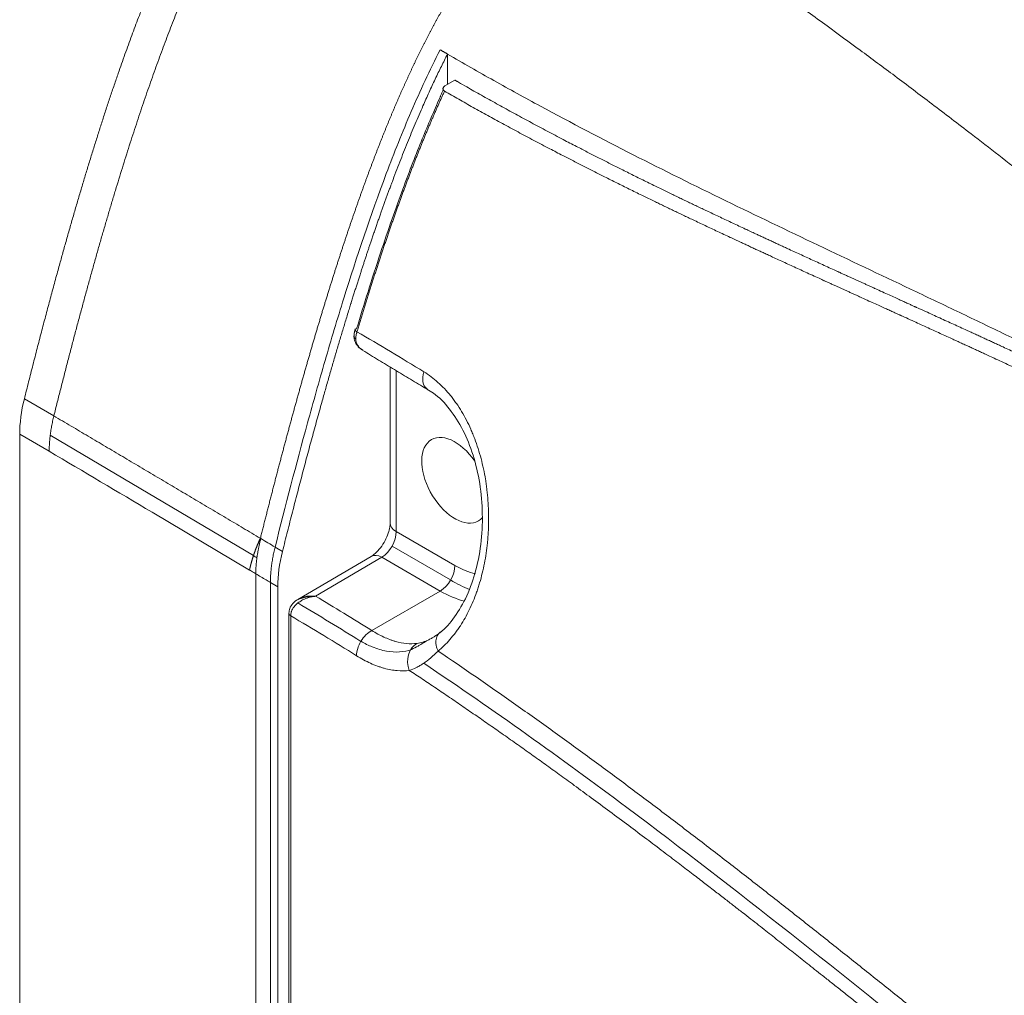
# Model space of a CAD drawing. Header units: millimetres. Extents: x 5437 to 18441, y -4466 to 3128.
# Tile 473 of 497: x 15628.91 to 15636.46, y -601.58 to -594.1. Entities that reach past the tile are written whole.
import ezdxf

# ---------------------------------------------------------------- set-up
doc = ezdxf.new("R2010")
doc.units = ezdxf.units.MM
doc.layers.add('1轮廓实线层', color=7, linetype='Continuous', lineweight=18)

# ---------------------------------------------------------------- blocks, each defined once
blk = doc.blocks.new('MR07S-930-Z')
at = {"layer": '1轮廓实线层'}
for p, q in [((7484.343, -5626.53), (7484.343, -5625.073)), ((7484.696, -5626.324), (7484.215, -5626.602)), ((7481.593, -5640.074), (7481.593, -5647.559)), ((7481.886, -5640.251), (7481.886, -5647.967)), ((7483.35, -5641.109), (7483.363, -5641.118)), ((7464.059, -5641.602), (7465.473, -5642.418)), ((7463.836, -5683.223), (7463.836, -5643.297)), ((7463.836, -5643.297), (7465.251, -5644.114)), ((7475.04, -5649.119), (7465.3, -5643.343)), ((7470.182, -5647.036), (7474.853, -5649.808)), ((7481.886, -5647.967), (7484.696, -5649.589)), ((7476.432, -5648.915), (7476.078, -5648.711)), ((7481.683, -5648.666), (7484.489, -5650.286)), ((7480.685, -5649.153), (7477.175, -5651.215)), ((7481.191, -5649.199), (7478.019, -5651.063)), ((7483.989, -5650.814), (7481.191, -5649.199)), ((7475.15, -5689.599), (7475.15, -5649.985)), ((7475.855, -5650.406), (7475.855, -5689.997)), ((7476.209, -5650.61), (7475.855, -5650.406)), ((7476.209, -5650.61), (7476.209, -5690.201)), ((7480.713, -5652.706), (7483.989, -5650.814)), ((7476.74, -5651.878), (7476.74, -5689.437)), ((7476.825, -5689.557), (7476.825, -5651.999))]:
    blk.add_line(p, q, dxfattribs=at)
for centre, major_axis, ratio, start_param, end_param in [((7480.159, -5638.614), (0.3, 0), 0.57735, 3.143562, 3.920136), ((7483.881, -5640.262), (-0.523, -0.852), 0.594563, 5.110785, 6.266677), ((7468.08, -5640.847), (-3.001, -5.197), 0.57735, 5.172281, 5.497785), ((7484.696, -5645.507), (1.125, -1.949), 0.57735, 1.712069, 6.283185), ((7482.593, -5647.559), (-1, 0), 0.57735, 0.000019, 0.785398), ((7484.696, -5645.507), (1.125, -1.949), 0.57735, 0, 0.200178), ((7481.191, -5648.382), (0.487, 0.873), 0.567188, 3.918564, 5.48936), ((7480.452, -5648.16), (3.001, 5.197), 0.57735, 2.030736, 2.356192), ((7481.191, -5650.015), (-0.507, 0.862), 0.582367, 5.493386, 6.283179), ((7483.989, -5649.998), (0.5, 0.866), 0.57735, 3.926991, 5.497787), ((7484.696, -5645.507), (2.5, -4.33), 0.57735, 5.497787, 5.779352), ((7484.696, -5645.507), (3, -5.196), 0.57735, 5.449534, 5.662772), ((7483.989, -5645.915), (-3, 5.196), 0.57735, 2.356194, 2.635551), ((7477.04, -5651.878), (0.3, 0), 0.57735, 3.144511, 3.913671), ((7480.713, -5653.522), (-0.528, -0.849), 0.598397, 3.94627, 5.517067), ((7483.255, -5654.233), (0.135, -0.991), 0.82329, 3.455961, 4.997165)]:
    blk.add_ellipse(centre, major_axis=major_axis, ratio=ratio, start_param=start_param, end_param=end_param, dxfattribs=at)
for points, degree, knots in [([(7464.059, -5641.602), (7465.024, -5637.745), (7465.941, -5634.47), (7466.909, -5631.015), (7467.845, -5628.13), (7468.846, -5625.048), (7469.837, -5622.538), (7470.899, -5619.85), (7471.986, -5617.732), (7472.917, -5615.916), (7473.896, -5614.462), (7474.747, -5613.197), (7475.66, -5612.168), (7476.539, -5611.178), (7477.505, -5610.375), (7478.547, -5609.508), (7479.746, -5608.815)], 2, [0, 0, 0, 0.125, 0.125, 0.25, 0.25, 0.375, 0.375, 0.5, 0.5, 0.625, 0.625, 0.75, 0.75, 0.875, 0.875, 1, 1, 1]), ([(7475.373, -5648.288), (7475.392, -5648.212), (7475.43, -5648.059), (7475.488, -5647.831), (7475.545, -5647.603), (7475.602, -5647.376), (7475.66, -5647.15), (7475.717, -5646.925), (7475.774, -5646.701), (7475.832, -5646.477), (7475.889, -5646.254), (7475.946, -5646.032), (7476.003, -5645.811), (7476.06, -5645.591), (7476.117, -5645.372), (7476.174, -5645.153), (7476.231, -5644.935), (7476.288, -5644.719), (7476.345, -5644.503), (7476.402, -5644.287), (7476.459, -5644.073), (7476.516, -5643.859), (7476.573, -5643.647), (7476.63, -5643.435), (7476.687, -5643.224), (7476.744, -5643.013), (7476.8, -5642.804), (7476.857, -5642.596), (7476.914, -5642.388), (7476.971, -5642.181), (7477.027, -5641.975), (7477.084, -5641.77), (7477.141, -5641.565), (7477.197, -5641.362), (7477.254, -5641.159), (7477.311, -5640.957), (7477.367, -5640.756), (7477.424, -5640.556), (7477.48, -5640.357), (7477.537, -5640.158), (7477.594, -5639.961), (7477.65, -5639.764), (7477.707, -5639.568), (7477.763, -5639.373), (7477.82, -5639.179), (7477.876, -5638.985), (7477.933, -5638.793), (7477.989, -5638.601), (7478.046, -5638.41), (7478.102, -5638.22), (7478.159, -5638.031), (7478.215, -5637.842), (7478.272, -5637.655), (7478.328, -5637.468), (7478.384, -5637.282), (7478.441, -5637.097), (7478.497, -5636.913), (7478.554, -5636.73), (7478.61, -5636.547), (7478.667, -5636.366), (7478.723, -5636.185), (7478.78, -5636.005), (7478.836, -5635.826), (7478.892, -5635.647), (7478.949, -5635.47), (7479.005, -5635.293), (7479.062, -5635.118), (7479.118, -5634.943), (7479.175, -5634.768), (7479.231, -5634.595), (7479.288, -5634.423), (7479.344, -5634.251), (7479.401, -5634.08), (7479.457, -5633.91), (7479.514, -5633.741), (7479.57, -5633.573), (7479.627, -5633.406), (7479.683, -5633.239), (7479.74, -5633.073), (7479.797, -5632.908), (7479.853, -5632.744), (7479.91, -5632.581), (7479.966, -5632.419), (7480.023, -5632.257), (7480.08, -5632.096), (7480.137, -5631.936), (7480.193, -5631.777), (7480.25, -5631.619), (7480.307, -5631.461), (7480.364, -5631.305), (7480.42, -5631.149), (7480.477, -5630.994), (7480.534, -5630.84), (7480.591, -5630.686), (7480.648, -5630.534), (7480.705, -5630.382), (7480.762, -5630.231), (7480.819, -5630.081), (7480.876, -5629.932), (7480.933, -5629.783), (7480.99, -5629.636), (7481.047, -5629.489), (7481.105, -5629.343), (7481.162, -5629.198), (7481.219, -5629.053), (7481.276, -5628.91), (7481.334, -5628.767), (7481.391, -5628.625), (7481.449, -5628.484), (7481.506, -5628.344), (7481.564, -5628.204), (7481.621, -5628.066), (7481.679, -5627.928), (7481.736, -5627.791), (7481.794, -5627.654), (7481.852, -5627.519), (7481.91, -5627.384), (7481.968, -5627.25), (7482.025, -5627.117), (7482.083, -5626.985), (7482.141, -5626.853), (7482.2, -5626.723), (7482.258, -5626.593), (7482.316, -5626.463), (7482.374, -5626.335), (7482.432, -5626.208), (7482.491, -5626.081), (7482.549, -5625.955), (7482.608, -5625.83), (7482.666, -5625.705), (7482.725, -5625.581), (7482.784, -5625.459), (7482.842, -5625.337), (7482.903, -5625.212), (7482.964, -5625.086), (7483.028, -5624.958), (7483.091, -5624.83), (7483.155, -5624.703), (7483.219, -5624.576), (7483.283, -5624.451), (7483.347, -5624.326), (7483.411, -5624.202), (7483.476, -5624.078), (7483.541, -5623.955), (7483.606, -5623.833), (7483.671, -5623.712), (7483.736, -5623.591), (7483.802, -5623.472), (7483.867, -5623.352), (7483.933, -5623.234), (7483.999, -5623.116), (7484.066, -5622.999), (7484.132, -5622.883), (7484.199, -5622.768), (7484.266, -5622.653), (7484.333, -5622.539), (7484.4, -5622.426), (7484.468, -5622.313), (7484.536, -5622.202), (7484.604, -5622.091), (7484.672, -5621.98), (7484.74, -5621.871), (7484.809, -5621.762), (7484.878, -5621.654), (7484.947, -5621.547), (7485.016, -5621.44), (7485.086, -5621.334), (7485.155, -5621.229), (7485.225, -5621.125), (7485.296, -5621.022), (7485.366, -5620.919), (7485.437, -5620.817), (7485.508, -5620.715), (7485.579, -5620.615), (7485.65, -5620.515), (7485.722, -5620.416), (7485.794, -5620.318), (7485.866, -5620.22), (7485.939, -5620.123), (7486.012, -5620.027), (7486.085, -5619.932), (7486.158, -5619.837), (7486.231, -5619.743), (7486.305, -5619.65), (7486.379, -5619.558), (7486.454, -5619.466), (7486.528, -5619.375), (7486.603, -5619.285), (7486.678, -5619.196), (7486.754, -5619.107), (7486.83, -5619.019), (7486.906, -5618.932), (7486.982, -5618.846), (7487.059, -5618.76), (7487.136, -5618.675), (7487.213, -5618.591), (7487.291, -5618.507), (7487.368, -5618.424), (7487.447, -5618.342), (7487.525, -5618.261), (7487.604, -5618.18), (7487.683, -5618.1), (7487.763, -5618.021), (7487.843, -5617.942), (7487.923, -5617.864), (7488.003, -5617.787), (7488.084, -5617.711), (7488.165, -5617.635), (7488.247, -5617.56), (7488.329, -5617.486), (7488.411, -5617.412), (7488.493, -5617.339), (7488.576, -5617.267), (7488.66, -5617.195), (7488.743, -5617.124), (7488.827, -5617.054), (7488.912, -5616.984), (7488.997, -5616.915), (7489.082, -5616.847), (7489.167, -5616.779), (7489.253, -5616.712), (7489.34, -5616.646), (7489.426, -5616.58), (7489.514, -5616.515), (7489.601, -5616.451), (7489.689, -5616.387), (7489.777, -5616.324), (7489.866, -5616.261), (7489.955, -5616.199), (7490.045, -5616.138), (7490.135, -5616.077), (7490.226, -5616.017), (7490.317, -5615.957), (7490.408, -5615.898), (7490.5, -5615.84), (7490.592, -5615.782), (7490.685, -5615.725), (7490.778, -5615.668), (7490.872, -5615.612), (7490.966, -5615.556), (7491.029, -5615.52), (7491.06, -5615.502)], 3, [0, 0, 0, 0, 0.006506, 0.012988, 0.019445, 0.025878, 0.032287, 0.038671, 0.045031, 0.051366, 0.057677, 0.063963, 0.070225, 0.076462, 0.082674, 0.088863, 0.095026, 0.101165, 0.10728, 0.11337, 0.119435, 0.125476, 0.131492, 0.137484, 0.143451, 0.149393, 0.155311, 0.161205, 0.167074, 0.172918, 0.178738, 0.184533, 0.190303, 0.196049, 0.20177, 0.207467, 0.21314, 0.218787, 0.224411, 0.230009, 0.235584, 0.241133, 0.246658, 0.252159, 0.257635, 0.263087, 0.268515, 0.273918, 0.279296, 0.28465, 0.28998, 0.295285, 0.300566, 0.305823, 0.311055, 0.316264, 0.321448, 0.326607, 0.331743, 0.336854, 0.341941, 0.347004, 0.352043, 0.357058, 0.362049, 0.367015, 0.371958, 0.376877, 0.381772, 0.386643, 0.39149, 0.396314, 0.401114, 0.40589, 0.410642, 0.415371, 0.420076, 0.424757, 0.429415, 0.43405, 0.438661, 0.443249, 0.447813, 0.452355, 0.456873, 0.461368, 0.465839, 0.470288, 0.474714, 0.479117, 0.483497, 0.487854, 0.492188, 0.4965, 0.500789, 0.505056, 0.5093, 0.513522, 0.517721, 0.521899, 0.526054, 0.530186, 0.534297, 0.538386, 0.542453, 0.546499, 0.550522, 0.554524, 0.558505, 0.562464, 0.566402, 0.570318, 0.574214, 0.578088, 0.581941, 0.585774, 0.589585, 0.593376, 0.597147, 0.600897, 0.604627, 0.608336, 0.612026, 0.615695, 0.619345, 0.622975, 0.626585, 0.630176, 0.633747, 0.637299, 0.640832, 0.644346, 0.647842, 0.651318, 0.655024, 0.658714, 0.662388, 0.666046, 0.669688, 0.673315, 0.676926, 0.680522, 0.684103, 0.687668, 0.691218, 0.694754, 0.698274, 0.70178, 0.705271, 0.708747, 0.71221, 0.715658, 0.719092, 0.722512, 0.725919, 0.729312, 0.732692, 0.736058, 0.739412, 0.742753, 0.746082, 0.749398, 0.752702, 0.755994, 0.759275, 0.762544, 0.765802, 0.76905, 0.772286, 0.775512, 0.778728, 0.781934, 0.785131, 0.788318, 0.791497, 0.794667, 0.797828, 0.800981, 0.804127, 0.807265, 0.810396, 0.81352, 0.816638, 0.81975, 0.822856, 0.825957, 0.829052, 0.832144, 0.83523, 0.838313, 0.841393, 0.844469, 0.847543, 0.850614, 0.853683, 0.856751, 0.859817, 0.862883, 0.865949, 0.869015, 0.872081, 0.875148, 0.878216, 0.881286, 0.884359, 0.887434, 0.890512, 0.893593, 0.896678, 0.899768, 0.902863, 0.905962, 0.909068, 0.912179, 0.915297, 0.918421, 0.921553, 0.924693, 0.927841, 0.930998, 0.934163, 0.937338, 0.940523, 0.943718, 0.946924, 0.950141, 0.95337, 0.95661, 0.959863, 0.963129, 0.966407, 0.9697, 0.973006, 0.976326, 0.979661, 0.983011, 0.986376, 0.989758, 0.993155, 0.996569, 1, 1, 1, 1]), ([(7556.114, -5662.764), (7556.113, -5662.764), (7556.11, -5662.766), (7556.106, -5662.767), (7556.102, -5662.768), (7556.097, -5662.77), (7556.093, -5662.771), (7556.088, -5662.772), (7556.084, -5662.773), (7556.079, -5662.773), (7556.074, -5662.774), (7556.069, -5662.775), (7556.063, -5662.775), (7556.058, -5662.775), (7556.053, -5662.775), (7556.038, -5662.775), (7556.012, -5662.773), (7555.973, -5662.768), (7555.928, -5662.758), (7555.878, -5662.745), (7555.821, -5662.729), (7555.737, -5662.702), (7555.622, -5662.661), (7555.471, -5662.603), (7555.302, -5662.532), (7555.112, -5662.449), (7554.903, -5662.353), (7554.675, -5662.245), (7554.34, -5662.081), (7553.884, -5661.85), (7553.291, -5661.537), (7552.627, -5661.175), (7551.89, -5660.76), (7551.078, -5660.29), (7550.184, -5659.76), (7549.127, -5659.116), (7547.895, -5658.345), (7546.477, -5657.43), (7544.924, -5656.4), (7543.408, -5655.364), (7541.951, -5654.346), (7540.585, -5653.372), (7539.165, -5652.341), (7537.701, -5651.259), (7536.198, -5650.13), (7534.664, -5648.96), (7533.173, -5647.808), (7531.726, -5646.677), (7530.327, -5645.574), (7528.898, -5644.438), (7527.447, -5643.277), (7525.982, -5642.1), (7524.493, -5640.899), (7522.967, -5639.666), (7521.391, -5638.391), (7519.777, -5637.087), (7518.14, -5635.768), (7516.489, -5634.444), (7514.928, -5633.199), (7513.465, -5632.041), (7512.111, -5630.976), (7510.772, -5629.931), (7509.258, -5628.76), (7507.6, -5627.491), (7505.824, -5626.152), (7504.153, -5624.909), (7502.46, -5623.667), (7500.773, -5622.447), (7499.118, -5621.269), (7497.638, -5620.229), (7496.323, -5619.315), (7495.289, -5618.601), (7494.501, -5618.058), (7493.925, -5617.661), (7493.402, -5617.3), (7492.932, -5616.975), (7492.516, -5616.683), (7492.152, -5616.426), (7491.841, -5616.201), (7491.582, -5616.008), (7491.375, -5615.848), (7491.247, -5615.742), (7491.18, -5615.681), (7491.153, -5615.656), (7491.13, -5615.634), (7491.11, -5615.612), (7491.092, -5615.593), (7491.078, -5615.576), (7491.066, -5615.56), (7491.058, -5615.548), (7491.054, -5615.539), (7491.052, -5615.534), (7491.051, -5615.529), (7491.051, -5615.524), (7491.051, -5615.519), (7491.052, -5615.515), (7491.054, -5615.51), (7491.057, -5615.506), (7491.059, -5615.503), (7491.06, -5615.502)], 3, [0, 0, 0, 0, 0.000047, 0.000094, 0.000142, 0.000189, 0.000236, 0.000284, 0.000332, 0.000381, 0.000431, 0.000481, 0.000533, 0.000585, 0.000638, 0.000693, 0.001012, 0.001397, 0.001854, 0.002385, 0.002993, 0.003679, 0.005149, 0.006881, 0.008881, 0.01115, 0.013693, 0.016513, 0.019612, 0.026246, 0.03389, 0.042571, 0.052336, 0.063255, 0.07542, 0.088939, 0.107127, 0.127258, 0.149634, 0.174619, 0.194275, 0.2149, 0.236576, 0.259387, 0.28276, 0.30695, 0.331943, 0.353892, 0.376447, 0.399605, 0.423304, 0.447306, 0.471353, 0.49638, 0.522349, 0.548913, 0.575759, 0.602752, 0.629775, 0.651968, 0.673832, 0.695309, 0.716421, 0.746363, 0.774198, 0.800195, 0.824531, 0.852717, 0.877763, 0.899988, 0.919633, 0.936893, 0.946293, 0.954881, 0.96268, 0.969707, 0.975972, 0.981486, 0.986258, 0.990298, 0.993614, 0.996215, 0.99673, 0.997206, 0.997644, 0.998043, 0.998404, 0.998727, 0.999014, 0.999264, 0.999355, 0.999443, 0.999528, 0.999609, 0.999689, 0.999767, 0.999845, 0.999922, 1, 1, 1, 1]), ([(7483.989, -5624.869), (7483.485, -5625.853), (7483.029, -5626.841), (7482.178, -5628.82), (7481.783, -5629.812), (7480.661, -5632.791), (7479.996, -5634.783), (7479.063, -5637.775), (7478.764, -5638.774), (7478.185, -5640.767), (7477.906, -5641.763), (7477.088, -5644.745), (7476.573, -5646.729), (7476.078, -5648.711)], 3, [0, 0, 0, 0, 0.125, 0.125, 0.25, 0.25, 0.5, 0.5, 0.625, 0.625, 0.75, 0.75, 1, 1, 1, 1]), ([(7484.343, -5625.073), (7483.039, -5627.62), (7481.762, -5631.009), (7481.226, -5632.433), (7480.698, -5633.992), (7480.222, -5635.396), (7479.728, -5636.982), (7478.145, -5642.062), (7476.432, -5648.915)], 2, [0, 0, 0, 0.25, 0.25, 0.375, 0.375, 0.5, 0.5, 1, 1, 1]), ([(7555.406, -5663.196), (7554.665, -5662.746), (7553.924, -5662.296), (7552.442, -5661.399), (7551.701, -5660.951), (7549.477, -5659.61), (7547.995, -5658.72), (7545.03, -5656.949), (7543.548, -5656.068), (7540.582, -5654.321), (7539.1, -5653.454), (7536.876, -5652.167), (7536.134, -5651.74), (7534.651, -5650.892), (7533.91, -5650.471), (7531.687, -5649.216), (7530.205, -5648.39), (7527.983, -5647.172), (7527.243, -5646.769), (7525.762, -5645.969), (7525.022, -5645.573), (7522.801, -5644.395), (7521.321, -5643.624), (7519.102, -5642.487), (7518.363, -5642.111), (7516.884, -5641.366), (7516.145, -5640.997), (7514.666, -5640.264), (7513.927, -5639.901), (7512.449, -5639.179), (7511.71, -5638.82), (7510.232, -5638.107), (7509.494, -5637.752), (7508.016, -5637.046), (7507.278, -5636.694), (7505.062, -5635.641), (7503.585, -5634.941), (7500.63, -5633.533), (7499.153, -5632.825), (7496.197, -5631.385), (7494.718, -5630.653), (7491.758, -5629.147), (7490.277, -5628.373), (7488.054, -5627.171), (7487.312, -5626.763), (7485.828, -5625.931), (7485.085, -5625.507), (7484.343, -5625.075)], 3, [0, 0, 0, 0, 0.03125, 0.03125, 0.0625, 0.0625, 0.125, 0.125, 0.1875, 0.1875, 0.25, 0.25, 0.28125, 0.28125, 0.3125, 0.3125, 0.375, 0.375, 0.40625, 0.40625, 0.4375, 0.4375, 0.5, 0.5, 0.53125, 0.53125, 0.5625, 0.5625, 0.59375, 0.59375, 0.625, 0.625, 0.65625, 0.65625, 0.6875, 0.6875, 0.75, 0.75, 0.8125, 0.8125, 0.875, 0.875, 0.9375, 0.9375, 0.96875, 0.96875, 1, 1, 1, 1]), ([(7484.696, -5626.324), (7484.801, -5626.385), (7487.325, -5627.833), (7489.933, -5629.197), (7492.024, -5630.29), (7494.357, -5631.431), (7496.334, -5632.397), (7498.683, -5633.493), (7500.449, -5634.317), (7502.896, -5635.433), (7503.684, -5635.792), (7504.906, -5636.348), (7506.709, -5637.167), (7506.894, -5637.251), (7509.439, -5638.408), (7511.246, -5639.243), (7513.873, -5640.456), (7516.167, -5641.551), (7520.003, -5643.382), (7523.619, -5645.224), (7527.889, -5647.398), (7532.336, -5649.835), (7535.858, -5651.764), (7539.726, -5653.984), (7543.013, -5655.872), (7546.745, -5658.081), (7550.889, -5660.535), (7555.405, -5663.277)], 2, [0, 0, 0, 0.00271, 0.06504, 0.06504, 0.127371, 0.127371, 0.189702, 0.189702, 0.252032, 0.252032, 0.283198, 0.283198, 0.314363, 0.314363, 0.376694, 0.376694, 0.439024, 0.439024, 0.501355, 0.501355, 0.626016, 0.626016, 0.750677, 0.750677, 0.875339, 0.875339, 1, 1, 1]), ([(7484.134, -5626.787), (7484.121, -5626.815), (7484.109, -5626.844), (7484.077, -5626.918), (7484.058, -5626.963), (7484.03, -5627.031), (7484.021, -5627.054), (7484.007, -5627.088), (7484.003, -5627.1), (7483.997, -5627.117), (7483.995, -5627.122), (7483.992, -5627.131), (7483.991, -5627.134), (7483.99, -5627.138), (7483.99, -5627.139), (7483.989, -5627.142), (7483.989, -5627.144), (7483.989, -5627.145)], 3, [0, 0, 0, 0, 0.241474, 0.241474, 0.620737, 0.620737, 0.810369, 0.810369, 0.905184, 0.905184, 0.952592, 0.952592, 0.976296, 0.976296, 0.988148, 0.988148, 1, 1, 1, 1]), ([(7484.199, -5626.853), (7484.185, -5626.845), (7484.173, -5626.836), (7484.158, -5626.822), (7484.153, -5626.816), (7484.145, -5626.806), (7484.138, -5626.795), (7484.133, -5626.784), (7484.129, -5626.773), (7484.127, -5626.767), (7484.124, -5626.75), (7484.124, -5626.739), (7484.127, -5626.716), (7484.131, -5626.704), (7484.141, -5626.682), (7484.147, -5626.672), (7484.158, -5626.656), (7484.163, -5626.65), (7484.172, -5626.64), (7484.176, -5626.635), (7484.192, -5626.62), (7484.203, -5626.611), (7484.215, -5626.602)], 3, [0, 0, 0, 0, 0.125, 0.125, 0.1875, 0.1875, 0.25, 0.3125, 0.3125, 0.375, 0.375, 0.5, 0.5, 0.625, 0.625, 0.75, 0.75, 0.8125, 0.8125, 0.875, 0.875, 1, 1, 1, 1]), ([(7483.989, -5627.145), (7483.982, -5627.159), (7483.837, -5627.481), (7483.546, -5628.143), (7483.116, -5629.172), (7482.66, -5630.316), (7482.177, -5631.598), (7481.659, -5633.042), (7481.102, -5634.682), (7480.536, -5636.439), (7480.163, -5637.653), (7479.985, -5638.246)], 3, [0, 0, 0, 0, 0.003954, 0.087948, 0.180421, 0.283082, 0.397651, 0.526325, 0.672434, 0.839723, 1, 1, 1, 1]), ([(7484.199, -5626.853), (7484.187, -5626.88), (7484.162, -5626.934), (7484.125, -5627.014), (7484.088, -5627.095), (7484.051, -5627.176), (7484.015, -5627.257), (7483.978, -5627.338), (7483.941, -5627.42), (7483.905, -5627.502), (7483.868, -5627.584), (7483.831, -5627.667), (7483.795, -5627.749), (7483.759, -5627.832), (7483.722, -5627.915), (7483.686, -5627.999), (7483.65, -5628.083), (7483.613, -5628.166), (7483.577, -5628.251), (7483.541, -5628.335), (7483.505, -5628.42), (7483.469, -5628.504), (7483.433, -5628.589), (7483.397, -5628.675), (7483.362, -5628.76), (7483.326, -5628.846), (7483.29, -5628.932), (7483.254, -5629.018), (7483.219, -5629.105), (7483.183, -5629.192), (7483.148, -5629.279), (7483.112, -5629.366), (7483.077, -5629.453), (7483.041, -5629.541), (7483.006, -5629.629), (7482.971, -5629.717), (7482.936, -5629.805), (7482.9, -5629.894), (7482.865, -5629.983), (7482.83, -5630.072), (7482.795, -5630.161), (7482.76, -5630.25), (7482.725, -5630.34), (7482.69, -5630.43), (7482.656, -5630.52), (7482.621, -5630.61), (7482.586, -5630.701), (7482.551, -5630.792), (7482.517, -5630.883), (7482.482, -5630.974), (7482.447, -5631.066), (7482.413, -5631.157), (7482.378, -5631.249), (7482.344, -5631.341), (7482.31, -5631.434), (7482.275, -5631.526), (7482.241, -5631.619), (7482.207, -5631.712), (7482.172, -5631.805), (7482.138, -5631.899), (7482.104, -5631.993), (7482.07, -5632.086), (7482.036, -5632.181), (7482.002, -5632.275), (7481.968, -5632.369), (7481.934, -5632.464), (7481.9, -5632.559), (7481.866, -5632.654), (7481.832, -5632.75), (7481.798, -5632.845), (7481.765, -5632.941), (7481.731, -5633.037), (7481.697, -5633.134), (7481.664, -5633.23), (7481.63, -5633.327), (7481.596, -5633.424), (7481.563, -5633.521), (7481.529, -5633.618), (7481.496, -5633.716), (7481.463, -5633.813), (7481.429, -5633.911), (7481.396, -5634.01), (7481.362, -5634.108), (7481.329, -5634.207), (7481.296, -5634.305), (7481.263, -5634.404), (7481.229, -5634.504), (7481.196, -5634.603), (7481.163, -5634.703), (7481.13, -5634.803), (7481.097, -5634.903), (7481.064, -5635.003), (7481.031, -5635.104), (7480.998, -5635.204), (7480.965, -5635.305), (7480.932, -5635.406), (7480.899, -5635.508), (7480.866, -5635.609), (7480.833, -5635.711), (7480.8, -5635.813), (7480.768, -5635.915), (7480.735, -5636.018), (7480.702, -5636.12), (7480.669, -5636.223), (7480.637, -5636.326), (7480.604, -5636.429), (7480.571, -5636.533), (7480.539, -5636.636), (7480.506, -5636.74), (7480.474, -5636.844), (7480.441, -5636.948), (7480.409, -5637.053), (7480.376, -5637.157), (7480.344, -5637.262), (7480.311, -5637.367), (7480.279, -5637.473), (7480.247, -5637.578), (7480.214, -5637.684), (7480.182, -5637.79), (7480.149, -5637.896), (7480.117, -5638.002), (7480.085, -5638.109), (7480.053, -5638.215), (7480.025, -5638.307), (7480.008, -5638.363), (7480.002, -5638.384)], 3, [0, 0, 0, 0, 0.007038, 0.014094, 0.021169, 0.028262, 0.035374, 0.042504, 0.049652, 0.056819, 0.064005, 0.071208, 0.078431, 0.085671, 0.092931, 0.100209, 0.107505, 0.11482, 0.122153, 0.129505, 0.136875, 0.144264, 0.151671, 0.159097, 0.166541, 0.174003, 0.181484, 0.188984, 0.196502, 0.204038, 0.211593, 0.219166, 0.226757, 0.234366, 0.241994, 0.249641, 0.257305, 0.264988, 0.27269, 0.280409, 0.288148, 0.295904, 0.303679, 0.311473, 0.319285, 0.327115, 0.334964, 0.342832, 0.350717, 0.358621, 0.366544, 0.374485, 0.382445, 0.390422, 0.398419, 0.406433, 0.414467, 0.422518, 0.430588, 0.438676, 0.446783, 0.454908, 0.463052, 0.471214, 0.479394, 0.487593, 0.495811, 0.504046, 0.512301, 0.520573, 0.528865, 0.537174, 0.545502, 0.553849, 0.562214, 0.570597, 0.578999, 0.587419, 0.595858, 0.604315, 0.612791, 0.621285, 0.629797, 0.638328, 0.646877, 0.655444, 0.66403, 0.672635, 0.681258, 0.689899, 0.698559, 0.707237, 0.715934, 0.724649, 0.733382, 0.742134, 0.750905, 0.759694, 0.768501, 0.777326, 0.78617, 0.795033, 0.803914, 0.812813, 0.821731, 0.830667, 0.839621, 0.848594, 0.857585, 0.866595, 0.875623, 0.88467, 0.893735, 0.902818, 0.91192, 0.921041, 0.93018, 0.939337, 0.948513, 0.957707, 0.96692, 0.976151, 0.985401, 0.994669, 1, 1, 1, 1]), ([(7484.199, -5626.853), (7486.618, -5628.242), (7489.226, -5629.605), (7491.316, -5630.698), (7493.65, -5631.839), (7495.627, -5632.805), (7497.976, -5633.901), (7499.742, -5634.725), (7502.189, -5635.842), (7502.977, -5636.201), (7504.199, -5636.756), (7506.002, -5637.575), (7506.187, -5637.659), (7508.732, -5638.817), (7510.539, -5639.651), (7513.166, -5640.865), (7515.459, -5641.959), (7519.296, -5643.79), (7522.912, -5645.632), (7527.181, -5647.807), (7531.629, -5650.243), (7535.151, -5652.172), (7539.018, -5654.393), (7542.306, -5656.28), (7546.038, -5658.49), (7550.182, -5660.943), (7554.698, -5663.685)], 2, [0, 0, 0, 0.0625, 0.0625, 0.125, 0.125, 0.1875, 0.1875, 0.25, 0.25, 0.28125, 0.28125, 0.3125, 0.3125, 0.375, 0.375, 0.4375, 0.4375, 0.5, 0.5, 0.625, 0.625, 0.75, 0.75, 0.875, 0.875, 1, 1, 1]), ([(7479.866, -5638.614), (7479.865, -5638.695), (7479.887, -5638.85), (7480.021, -5639.064), (7480.162, -5639.204), (7480.267, -5639.255), (7480.29, -5639.265)], 3, [0, 0, 0, 0, 0.287067, 0.58372, 0.912982, 1, 1, 1, 1]), ([(7479.985, -5638.246), (7479.973, -5638.247), (7479.963, -5638.249), (7479.944, -5638.254), (7479.935, -5638.257), (7479.922, -5638.265), (7479.917, -5638.27), (7479.911, -5638.281), (7479.909, -5638.287), (7479.911, -5638.3), (7479.914, -5638.308), (7479.924, -5638.323), (7479.93, -5638.33), (7479.947, -5638.346), (7479.956, -5638.354), (7479.978, -5638.369), (7479.99, -5638.377), (7480.002, -5638.384)], 3, [0, 0, 0, 0, 0.125, 0.125, 0.25, 0.25, 0.375, 0.375, 0.5, 0.5, 0.625, 0.625, 0.75, 0.75, 0.875, 0.875, 1, 1, 1, 1]), ([(7480.002, -5638.384), (7479.997, -5638.399), (7479.993, -5638.415), (7479.985, -5638.445), (7479.981, -5638.46), (7479.97, -5638.506), (7479.965, -5638.536), (7479.951, -5638.624), (7479.946, -5638.681), (7479.946, -5638.736)], 3, [0, 0, 0, 0, 0.125, 0.125, 0.25, 0.25, 0.5, 0.5, 1, 1, 1, 1]), ([(7480.281, -5639.268), (7480.272, -5639.263), (7480.264, -5639.258), (7480.229, -5639.235), (7480.178, -5639.198), (7480.122, -5639.146), (7480.092, -5639.113), (7480.073, -5639.09), (7480.064, -5639.078), (7480.02, -5639.017), (7479.993, -5638.965), (7479.97, -5638.896), (7479.965, -5638.882), (7479.958, -5638.853), (7479.955, -5638.839), (7479.948, -5638.795), (7479.946, -5638.766), (7479.946, -5638.736)], 3, [0, 0, 0, 0, 0.043064, 0.043064, 0.179769, 0.316474, 0.384827, 0.384827, 0.453179, 0.453179, 0.72659, 0.72659, 0.794942, 0.794942, 0.863295, 0.863295, 1, 1, 1, 1]), ([(7483.211, -5640.306), (7483.329, -5640.379), (7483.444, -5640.457), (7483.669, -5640.626), (7483.887, -5640.805), (7484.198, -5641.108), (7484.395, -5641.332), (7484.514, -5641.479), (7484.537, -5641.509), (7484.584, -5641.569), (7484.608, -5641.6), (7484.677, -5641.692), (7484.722, -5641.754), (7484.854, -5641.944), (7484.938, -5642.075), (7485.18, -5642.477), (7485.326, -5642.761), (7485.491, -5643.133), (7485.523, -5643.208), (7485.57, -5643.322), (7485.586, -5643.361), (7485.616, -5643.438), (7485.691, -5643.631), (7485.759, -5643.827), (7485.911, -5644.302), (7485.996, -5644.627), (7486.102, -5645.123), (7486.133, -5645.29), (7486.175, -5645.543), (7486.188, -5645.628), (7486.212, -5645.798), (7486.223, -5645.883), (7486.274, -5646.307), (7486.298, -5646.647), (7486.319, -5647.325), (7486.314, -5647.664), (7486.29, -5648.087), (7486.284, -5648.172), (7486.271, -5648.341), (7486.263, -5648.424), (7486.238, -5648.674), (7486.217, -5648.839), (7486.146, -5649.329), (7486.084, -5649.648), (7485.97, -5650.117), (7485.928, -5650.271), (7485.86, -5650.5), (7485.837, -5650.576), (7485.788, -5650.727), (7485.762, -5650.802), (7485.632, -5651.17), (7485.516, -5651.451), (7485.257, -5651.985), (7485.115, -5652.238), (7484.921, -5652.536), (7484.882, -5652.595), (7484.801, -5652.71), (7484.759, -5652.767), (7484.633, -5652.934), (7484.546, -5653.041), (7484.278, -5653.346), (7484.089, -5653.53), (7483.888, -5653.693)], 3, [0, 0, 0, 0, 0.03125, 0.03125, 0.0625, 0.09375, 0.125, 0.125, 0.132812, 0.132812, 0.140625, 0.140625, 0.15625, 0.15625, 0.1875, 0.1875, 0.25, 0.25, 0.265625, 0.265625, 0.273437, 0.273437, 0.28125, 0.3125, 0.3125, 0.375, 0.375, 0.40625, 0.40625, 0.421875, 0.421875, 0.4375, 0.4375, 0.5, 0.5, 0.5625, 0.5625, 0.578125, 0.578125, 0.59375, 0.59375, 0.625, 0.625, 0.6875, 0.6875, 0.71875, 0.71875, 0.734375, 0.734375, 0.75, 0.75, 0.8125, 0.8125, 0.875, 0.875, 0.890625, 0.890625, 0.90625, 0.90625, 0.9375, 0.9375, 1, 1, 1, 1]), ([(7483.352, -5641.146), (7483.459, -5641.197), (7483.843, -5641.416), (7484.458, -5642.062), (7485.108, -5643.077), (7485.601, -5644.301), (7485.92, -5645.667), (7486.045, -5647.126), (7485.968, -5648.596), (7485.689, -5649.984), (7485.228, -5651.215), (7484.618, -5652.184), (7484.135, -5652.732), (7483.862, -5652.886), (7483.84, -5652.898)], 3, [0, 0, 0, 0, 0.034243, 0.125143, 0.216433, 0.307421, 0.402618, 0.50095, 0.600613, 0.701134, 0.80003, 0.897076, 0.991835, 1, 1, 1, 1]), ([(7481.593, -5647.559), (7481.594, -5647.616), (7481.582, -5647.757), (7481.509, -5648.054), (7481.356, -5648.406), (7481.134, -5648.751), (7480.883, -5649.017), (7480.746, -5649.119), (7480.685, -5649.153)], 3, [0, 0, 0, 0, 0.130346, 0.29085, 0.467493, 0.654533, 0.841367, 1, 1, 1, 1]), ([(7475.37, -5648.288), (7475.365, -5648.298), (7475.356, -5648.319), (7475.342, -5648.349), (7475.328, -5648.38), (7475.315, -5648.41), (7475.301, -5648.44), (7475.288, -5648.471), (7475.275, -5648.5), (7475.263, -5648.53), (7475.25, -5648.56), (7475.238, -5648.589), (7475.226, -5648.619), (7475.214, -5648.648), (7475.202, -5648.677), (7475.19, -5648.706), (7475.179, -5648.734), (7475.168, -5648.763), (7475.157, -5648.791), (7475.146, -5648.82), (7475.136, -5648.848), (7475.125, -5648.875), (7475.115, -5648.903), (7475.105, -5648.931), (7475.095, -5648.958), (7475.085, -5648.985), (7475.076, -5649.012), (7475.067, -5649.039), (7475.057, -5649.066), (7475.049, -5649.093), (7475.04, -5649.119), (7475.031, -5649.145), (7475.023, -5649.171), (7475.014, -5649.197), (7475.006, -5649.223), (7474.998, -5649.248), (7474.991, -5649.274), (7474.983, -5649.299), (7474.975, -5649.324), (7474.968, -5649.348), (7474.961, -5649.373), (7474.954, -5649.398), (7474.947, -5649.422), (7474.94, -5649.446), (7474.934, -5649.47), (7474.928, -5649.494), (7474.921, -5649.517), (7474.915, -5649.541), (7474.909, -5649.564), (7474.903, -5649.587), (7474.898, -5649.61), (7474.892, -5649.632), (7474.887, -5649.655), (7474.882, -5649.677), (7474.876, -5649.699), (7474.871, -5649.721), (7474.867, -5649.743), (7474.862, -5649.765), (7474.857, -5649.786), (7474.854, -5649.8), (7474.853, -5649.808)], 3, [0, 0, 0, 0, 0.019364, 0.03866, 0.057888, 0.077048, 0.096138, 0.115159, 0.13411, 0.15299, 0.1718, 0.190539, 0.209206, 0.227801, 0.246324, 0.264773, 0.28315, 0.301453, 0.319683, 0.337838, 0.355918, 0.373924, 0.391854, 0.409708, 0.427487, 0.44519, 0.462816, 0.480365, 0.497837, 0.515232, 0.532549, 0.549789, 0.56695, 0.584033, 0.601037, 0.617962, 0.634808, 0.651575, 0.668262, 0.68487, 0.701397, 0.717844, 0.734211, 0.750498, 0.766703, 0.782828, 0.798872, 0.814834, 0.830716, 0.846515, 0.862233, 0.877869, 0.893424, 0.908896, 0.924286, 0.939594, 0.954819, 0.969962, 0.985022, 1, 1, 1, 1]), ([(7475.15, -5649.985), (7475.233, -5650.034), (7475.398, -5650.133), (7475.633, -5650.273), (7475.785, -5650.364), (7475.855, -5650.406)], 3, [0, 0, 0, 0, 0.352699, 0.700843, 1, 1, 1, 1]), ([(7477.178, -5651.214), (7477.077, -5651.27), (7476.923, -5651.395), (7476.769, -5651.635), (7476.744, -5651.799), (7476.744, -5651.878)], 3, [0, 0, 0, 0, 0.391174, 0.722591, 1, 1, 1, 1]), ([(7476.825, -5651.999), (7476.825, -5651.939), (7476.835, -5651.879), (7476.858, -5651.805), (7476.863, -5651.79), (7476.875, -5651.761), (7476.881, -5651.746), (7476.901, -5651.703), (7476.917, -5651.675), (7476.943, -5651.634), (7476.952, -5651.62), (7476.971, -5651.593), (7476.981, -5651.579), (7477.012, -5651.54), (7477.035, -5651.515), (7477.106, -5651.442), (7477.159, -5651.397), (7477.245, -5651.334), (7477.275, -5651.315), (7477.335, -5651.278), (7477.366, -5651.26), (7477.461, -5651.211), (7477.527, -5651.183), (7477.612, -5651.152), (7477.629, -5651.146), (7477.664, -5651.135), (7477.716, -5651.119), (7477.769, -5651.106), (7477.84, -5651.09), (7477.875, -5651.083), (7477.929, -5651.074), (7477.947, -5651.072), (7477.974, -5651.068), (7477.983, -5651.067), (7478.001, -5651.065), (7478.01, -5651.064), (7478.019, -5651.063)], 3, [0, 0, 0, 0, 0.125, 0.125, 0.15625, 0.15625, 0.1875, 0.1875, 0.25, 0.25, 0.28125, 0.28125, 0.3125, 0.3125, 0.375, 0.375, 0.5, 0.5, 0.5625, 0.5625, 0.625, 0.625, 0.75, 0.75, 0.78125, 0.78125, 0.8125, 0.875, 0.875, 0.9375, 0.9375, 0.96875, 0.96875, 0.984375, 0.984375, 1, 1, 1, 1]), ([(7478.019, -5651.063), (7477.862, -5651.063), (7477.704, -5651.078), (7477.4, -5651.14), (7477.251, -5651.188), (7477.113, -5651.256), (7477.11, -5651.257), (7477.108, -5651.259)], 3, [0, 0, 0, 0, 0.494871, 0.494871, 0.989743, 0.989743, 1, 1, 1, 1]), ([(7477.178, -5651.214), (7477.191, -5651.206), (7477.204, -5651.199), (7477.246, -5651.177), (7477.275, -5651.164), (7477.336, -5651.139), (7477.367, -5651.128), (7477.461, -5651.098), (7477.527, -5651.083), (7477.612, -5651.07), (7477.63, -5651.067), (7477.664, -5651.063), (7477.716, -5651.058), (7477.769, -5651.055), (7477.84, -5651.053), (7477.875, -5651.054), (7477.929, -5651.056), (7477.947, -5651.057), (7477.974, -5651.059), (7477.983, -5651.06), (7478.001, -5651.061), (7478.01, -5651.062), (7478.019, -5651.063)], 3, [0, 0, 0, 0, 0.054765, 0.054765, 0.172919, 0.172919, 0.291074, 0.291074, 0.527382, 0.527382, 0.58646, 0.58646, 0.645537, 0.763691, 0.763691, 0.881846, 0.881846, 0.940923, 0.940923, 0.970461, 0.970461, 1, 1, 1, 1]), ([(7480.713, -5652.706), (7480.907, -5652.828), (7481.098, -5652.932), (7481.383, -5653.064), (7481.477, -5653.103), (7481.617, -5653.156), (7481.664, -5653.173), (7481.757, -5653.204), (7481.803, -5653.218), (7482.031, -5653.283), (7482.207, -5653.317), (7482.549, -5653.348), (7482.715, -5653.346), (7482.875, -5653.325)], 3, [0, 0, 0, 0, 0.25, 0.25, 0.375, 0.375, 0.4375, 0.4375, 0.5, 0.5, 0.75, 0.75, 1, 1, 1, 1]), ([(7483.608, -5653.063), (7483.651, -5653.039), (7483.694, -5653.012), (7483.836, -5652.92), (7483.937, -5652.847), (7484.039, -5652.765)], 3, [0, 0, 0, 0, 0.303164, 0.303164, 1, 1, 1, 1]), ([(7484.039, -5652.765), (7484.007, -5652.782), (7483.977, -5652.803), (7483.922, -5652.852), (7483.898, -5652.88), (7483.856, -5652.942), (7483.839, -5652.977), (7483.811, -5653.05), (7483.8, -5653.09), (7483.786, -5653.173), (7483.783, -5653.217), (7483.785, -5653.308), (7483.789, -5653.355), (7483.805, -5653.45), (7483.817, -5653.498), (7483.847, -5653.596), (7483.866, -5653.645), (7483.888, -5653.693)], 3, [0, 0, 0, 0, 0.125, 0.125, 0.25, 0.25, 0.375, 0.375, 0.5, 0.5, 0.625, 0.625, 0.75, 0.75, 0.875, 0.875, 1, 1, 1, 1]), ([(7482.935, -5653.45), (7482.835, -5653.514), (7482.729, -5653.568), (7482.441, -5653.68), (7482.248, -5653.722), (7481.847, -5653.75), (7481.637, -5653.737), (7481.196, -5653.655), (7480.967, -5653.586), (7480.557, -5653.419), (7480.376, -5653.33), (7480.193, -5653.226)], 3, [0, 0, 0, 0, 0.142549, 0.142549, 0.369545, 0.369545, 0.596541, 0.596541, 0.823537, 0.823537, 1, 1, 1, 1]), ([(7482.875, -5653.325), (7482.969, -5653.312), (7483.063, -5653.292), (7483.205, -5653.249), (7483.252, -5653.232), (7483.348, -5653.194), (7483.396, -5653.173), (7483.499, -5653.124), (7483.553, -5653.095), (7483.608, -5653.063)], 3, [0, 0, 0, 0, 0.389873, 0.389873, 0.58481, 0.58481, 0.779746, 0.779746, 1, 1, 1, 1]), ([(7483.33, -5653.201), (7483.241, -5653.266), (7483.151, -5653.325), (7483.019, -5653.404), (7482.977, -5653.427), (7482.935, -5653.45)], 3, [0, 0, 0, 0, 0.678186, 0.678186, 1, 1, 1, 1]), ([(7483.888, -5653.693), (7483.769, -5653.811), (7483.652, -5653.92), (7483.42, -5654.117), (7483.306, -5654.205), (7483.135, -5654.321), (7483.079, -5654.357), (7482.965, -5654.424), (7482.908, -5654.455), (7482.738, -5654.539), (7482.625, -5654.584), (7482.511, -5654.618)], 3, [0, 0, 0, 0, 0.25, 0.25, 0.5, 0.5, 0.625, 0.625, 0.75, 0.75, 1, 1, 1, 1]), ([(7539.961, -5695.274), (7539.299, -5694.872), (7538.642, -5694.466), (7537.665, -5693.854), (7537.34, -5693.649), (7536.694, -5693.238), (7536.372, -5693.032), (7535.41, -5692.412), (7534.774, -5691.996), (7533.511, -5691.161), (7532.884, -5690.74), (7531.64, -5689.896), (7531.023, -5689.472), (7529.796, -5688.62), (7529.187, -5688.192), (7527.977, -5687.334), (7527.375, -5686.903), (7526.18, -5686.038), (7525.586, -5685.604), (7523.815, -5684.298), (7522.647, -5683.423), (7520.912, -5682.104), (7520.337, -5681.663), (7519.19, -5680.781), (7518.619, -5680.339), (7517.482, -5679.453), (7516.915, -5679.01), (7515.786, -5678.122), (7515.222, -5677.677), (7514.099, -5676.788), (7513.539, -5676.343), (7512.421, -5675.452), (7511.863, -5675.007), (7510.749, -5674.116), (7510.192, -5673.67), (7509.081, -5672.779), (7508.525, -5672.334), (7507.415, -5671.443), (7506.86, -5670.998), (7505.749, -5670.108), (7505.194, -5669.663), (7504.36, -5668.998), (7504.082, -5668.776), (7503.525, -5668.332), (7503.247, -5668.111), (7502.412, -5667.447), (7501.854, -5667.005), (7500.735, -5666.122), (7500.175, -5665.681), (7499.333, -5665.021), (7499.052, -5664.802), (7498.489, -5664.363), (7498.207, -5664.144), (7497.36, -5663.487), (7496.793, -5663.05), (7495.656, -5662.179), (7495.086, -5661.744), (7493.94, -5660.878), (7493.365, -5660.446), (7492.209, -5659.586), (7491.629, -5659.157), (7490.462, -5658.302), (7489.876, -5657.877), (7488.697, -5657.03), (7488.105, -5656.608), (7486.316, -5655.348), (7485.11, -5654.516), (7483.888, -5653.693)], 3, [0, 0, 0, 0, 0.03125, 0.03125, 0.046875, 0.046875, 0.0625, 0.0625, 0.09375, 0.09375, 0.125, 0.125, 0.15625, 0.15625, 0.1875, 0.1875, 0.21875, 0.21875, 0.25, 0.25, 0.3125, 0.3125, 0.34375, 0.34375, 0.375, 0.375, 0.40625, 0.40625, 0.4375, 0.4375, 0.46875, 0.46875, 0.5, 0.5, 0.53125, 0.53125, 0.5625, 0.5625, 0.59375, 0.59375, 0.625, 0.625, 0.640625, 0.640625, 0.65625, 0.65625, 0.6875, 0.6875, 0.71875, 0.71875, 0.734375, 0.734375, 0.75, 0.75, 0.78125, 0.78125, 0.8125, 0.8125, 0.84375, 0.84375, 0.875, 0.875, 0.90625, 0.90625, 0.9375, 0.9375, 1, 1, 1, 1]), ([(7482.511, -5654.618), (7482.323, -5654.644), (7482.13, -5654.648), (7481.729, -5654.615), (7481.522, -5654.577), (7481.255, -5654.503), (7481.201, -5654.487), (7481.093, -5654.452), (7481.038, -5654.433), (7480.874, -5654.373), (7480.763, -5654.328), (7480.431, -5654.177), (7480.207, -5654.056), (7479.98, -5653.915)], 3, [0, 0, 0, 0, 0.25, 0.25, 0.5, 0.5, 0.5625, 0.5625, 0.625, 0.625, 0.75, 0.75, 1, 1, 1, 1]), ([(7482.511, -5654.618), (7482.72, -5654.757), (7483.148, -5655.042), (7483.793, -5655.475), (7484.446, -5655.917), (7485.095, -5656.36), (7485.739, -5656.804), (7486.384, -5657.252), (7487.037, -5657.709), (7487.701, -5658.177), (7488.365, -5658.649), (7489.029, -5659.125), (7489.713, -5659.618), (7490.448, -5660.153), (7491.258, -5660.746), (7492.129, -5661.389), (7493.015, -5662.049), (7493.867, -5662.689), (7494.657, -5663.286), (7495.373, -5663.832), (7496.017, -5664.324), (7496.596, -5664.769), (7497.12, -5665.173), (7497.602, -5665.546), (7498.053, -5665.896), (7498.477, -5666.226), (7498.874, -5666.536), (7499.245, -5666.826), (7499.595, -5667.101), (7499.932, -5667.365), (7500.263, -5667.625), (7500.592, -5667.884), (7500.922, -5668.144), (7501.253, -5668.406), (7501.593, -5668.675), (7501.949, -5668.957), (7502.333, -5669.261), (7502.752, -5669.594), (7503.213, -5669.96), (7503.714, -5670.36), (7504.256, -5670.792), (7504.838, -5671.257), (7505.454, -5671.75), (7506.088, -5672.257), (7506.713, -5672.758), (7507.309, -5673.237), (7507.871, -5673.687), (7508.4, -5674.112), (7508.898, -5674.511), (7509.366, -5674.887), (7509.808, -5675.241), (7510.232, -5675.58), (7510.646, -5675.911), (7511.056, -5676.239), (7511.465, -5676.567), (7511.875, -5676.894), (7512.286, -5677.222), (7512.697, -5677.549), (7513.108, -5677.877), (7513.52, -5678.204), (7513.929, -5678.529), (7514.331, -5678.848), (7514.725, -5679.16), (7515.112, -5679.465), (7515.494, -5679.767), (7515.874, -5680.066), (7516.256, -5680.366), (7516.641, -5680.668), (7517.039, -5680.98), (7517.464, -5681.312), (7517.933, -5681.678), (7518.461, -5682.087), (7519.055, -5682.547), (7519.721, -5683.06), (7520.464, -5683.631), (7521.293, -5684.263), (7522.217, -5684.962), (7523.25, -5685.738), (7524.392, -5686.587), (7525.616, -5687.488), (7526.876, -5688.402), (7528.143, -5689.31), (7529.429, -5690.218), (7530.751, -5691.137), (7532.083, -5692.048), (7533.375, -5692.916), (7534.602, -5693.727), (7535.793, -5694.501), (7536.984, -5695.263), (7538.163, -5696.004), (7539.071, -5696.564), (7539.572, -5696.87), (7539.695, -5696.945)], 3, [0, 0, 0, 0, 0.010441, 0.021409, 0.032343, 0.04337, 0.054295, 0.065142, 0.076314, 0.087848, 0.099338, 0.110716, 0.122375, 0.134998, 0.149276, 0.165018, 0.18105, 0.196368, 0.210517, 0.223357, 0.234901, 0.245263, 0.254641, 0.26329, 0.271436, 0.279158, 0.286392, 0.29311, 0.299427, 0.305525, 0.311545, 0.317553, 0.323564, 0.3296, 0.33576, 0.342219, 0.349188, 0.356858, 0.365319, 0.374549, 0.384513, 0.395222, 0.406673, 0.418555, 0.430215, 0.441207, 0.451513, 0.461252, 0.470434, 0.479024, 0.487092, 0.494817, 0.502375, 0.509884, 0.517395, 0.524914, 0.532432, 0.539944, 0.547467, 0.555004, 0.562494, 0.569839, 0.576992, 0.583986, 0.590898, 0.597796, 0.604688, 0.611598, 0.618683, 0.62623, 0.634574, 0.643988, 0.654598, 0.666455, 0.679635, 0.694262, 0.71047, 0.728486, 0.748523, 0.770104, 0.791955, 0.81326, 0.83462, 0.856896, 0.879323, 0.900526, 0.92015, 0.938781, 0.957704, 0.976806, 0.99428, 1, 1, 1, 1]), ([(7539.764, -5696.185), (7539.393, -5695.96), (7539.024, -5695.733), (7537.912, -5695.046), (7537.174, -5694.581), (7534.98, -5693.18), (7533.545, -5692.234), (7529.308, -5689.363), (7526.576, -5687.407), (7518.565, -5681.456), (7513.473, -5677.379), (7503.309, -5669.227), (7498.239, -5665.154), (7489.785, -5658.835), (7486.557, -5656.522), (7483.201, -5654.276)], 3, [0, 0, 0, 0, 0.017458, 0.017458, 0.052863, 0.052863, 0.123672, 0.123672, 0.265291, 0.265291, 0.548529, 0.548529, 0.831767, 0.831767, 1, 1, 1, 1])]:
    blk.add_open_spline(points, degree=degree, knots=knots, dxfattribs=at)
for points, degree in [([(7465.473, -5642.418), (7465.528, -5642.2), (7465.637, -5641.765), (7465.801, -5641.119), (7465.965, -5640.479), (7466.128, -5639.845), (7466.292, -5639.218), (7466.455, -5638.596), (7466.619, -5637.981), (7466.782, -5637.371), (7466.946, -5636.768), (7467.109, -5636.171), (7467.273, -5635.579), (7467.437, -5634.994), (7467.601, -5634.415), (7467.765, -5633.841), (7467.93, -5633.274), (7468.095, -5632.713), (7468.26, -5632.157), (7468.425, -5631.607), (7468.591, -5631.063), (7468.757, -5630.525), (7468.924, -5629.993), (7469.091, -5629.466), (7469.259, -5628.946), (7469.428, -5628.43), (7469.597, -5627.921), (7469.767, -5627.417), (7469.938, -5626.919), (7470.109, -5626.426), (7470.282, -5625.939), (7470.455, -5625.457), (7470.63, -5624.98), (7470.806, -5624.509), (7470.983, -5624.043), (7471.161, -5623.583), (7471.341, -5623.127), (7471.523, -5622.676), (7471.706, -5622.231), (7471.892, -5621.79), (7472.079, -5621.354), (7472.268, -5620.923), (7472.461, -5620.494), (7472.655, -5620.073), (7472.847, -5619.665), (7473.035, -5619.276), (7473.219, -5618.903), (7473.401, -5618.546), (7473.579, -5618.203), (7473.754, -5617.873), (7473.926, -5617.557), (7474.096, -5617.252), (7474.264, -5616.958), (7474.43, -5616.674), (7474.593, -5616.401), (7474.755, -5616.137), (7474.916, -5615.881), (7475.074, -5615.634), (7475.232, -5615.394), (7475.388, -5615.162), (7475.544, -5614.936), (7475.698, -5614.717), (7475.852, -5614.504), (7476.005, -5614.297), (7476.158, -5614.096), (7476.311, -5613.899), (7476.463, -5613.707), (7476.616, -5613.52), (7476.768, -5613.338), (7476.921, -5613.159), (7477.074, -5612.984), (7477.228, -5612.813), (7477.382, -5612.646), (7477.538, -5612.481), (7477.694, -5612.32), (7477.852, -5612.161), (7478.011, -5612.006), (7478.171, -5611.853), (7478.333, -5611.702), (7478.498, -5611.553), (7478.664, -5611.407), (7478.833, -5611.262), (7479.004, -5611.12), (7479.179, -5610.979), (7479.356, -5610.84), (7479.537, -5610.701), (7479.722, -5610.565), (7479.911, -5610.429), (7480.105, -5610.295), (7480.304, -5610.161), (7480.508, -5610.028), (7480.718, -5609.896), (7480.935, -5609.764), (7481.085, -5609.676), (7481.161, -5609.632)], 3), ([(7484.343, -5625.073), (7483.989, -5624.869)], 1), ([(7479.922, -5638.248), (7479.855, -5638.45), (7479.86, -5638.648)], 2), ([(7480.002, -5638.384), (7481.085, -5639.017), (7482.154, -5639.658), (7483.211, -5640.306)], 3), ([(7480.276, -5639.278), (7483.336, -5641.127)], 1), ([(7465.473, -5642.418), (7465.452, -5642.502), (7465.413, -5642.67), (7465.363, -5642.919), (7465.322, -5643.166), (7465.29, -5643.409), (7465.267, -5643.649), (7465.254, -5643.884), (7465.251, -5644.038), (7465.251, -5644.114)], 3), ([(7465.251, -5644.114), (7466.894, -5645.088), (7468.538, -5646.062), (7470.182, -5647.036)], 3), ([(7475.391, -5648.301), (7475.384, -5648.296), (7475.377, -5648.292), (7475.37, -5648.288)], 3), ([(7476.078, -5648.711), (7475.848, -5648.573), (7475.62, -5648.436), (7475.391, -5648.301)], 3), ([(7475.855, -5650.406), (7475.855, -5650.33), (7475.858, -5650.176), (7475.872, -5649.941), (7475.895, -5649.702), (7475.927, -5649.458), (7475.968, -5649.212), (7476.018, -5648.962), (7476.057, -5648.795), (7476.078, -5648.711)], 3), ([(7475.208, -5649.218), (7475.152, -5649.185), (7475.096, -5649.152), (7475.04, -5649.118)], 3), ([(7474.853, -5649.808), (7474.886, -5649.827), (7474.952, -5649.867), (7475.051, -5649.926), (7475.117, -5649.965), (7475.15, -5649.985)], 3), ([(7478.019, -5651.063), (7478.926, -5651.605), (7479.824, -5652.153), (7480.713, -5652.706)], 3), ([(7480.19, -5653.23), (7479.196, -5652.609), (7478.191, -5651.995), (7477.172, -5651.388)], 3), ([(7479.98, -5653.915), (7478.941, -5653.269), (7477.89, -5652.63), (7476.825, -5651.999)], 3)]:
    blk.add_open_spline(points, degree=degree, dxfattribs=at)
for points, weights in [([(7465.473, -5642.418), (7468.773, -5644.373), (7472.073, -5646.329), (7475.373, -5648.288)], [1.00000008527, 0.999999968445, 0.999999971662, 1.00000009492]), ([(7475.15, -5649.985), (7475.156, -5649.455), (7475.238, -5648.888), (7475.391, -5648.301)], [1.00664901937, 0.997782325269, 0.997783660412, 1.0066530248])]:
    blk.add_rational_spline(points, weights, degree=3, dxfattribs=at)

msp = doc.modelspace()

# ---------------------------------------------------------------- block references
at = {"color": 0, "xscale": 0.16, "yscale": 0.16, "zscale": 0.16}
msp.add_blockref('MR07S-930-Z', (14434.69283, 305.64747), dxfattribs=at)

doc.saveas('drawing.dxf')
